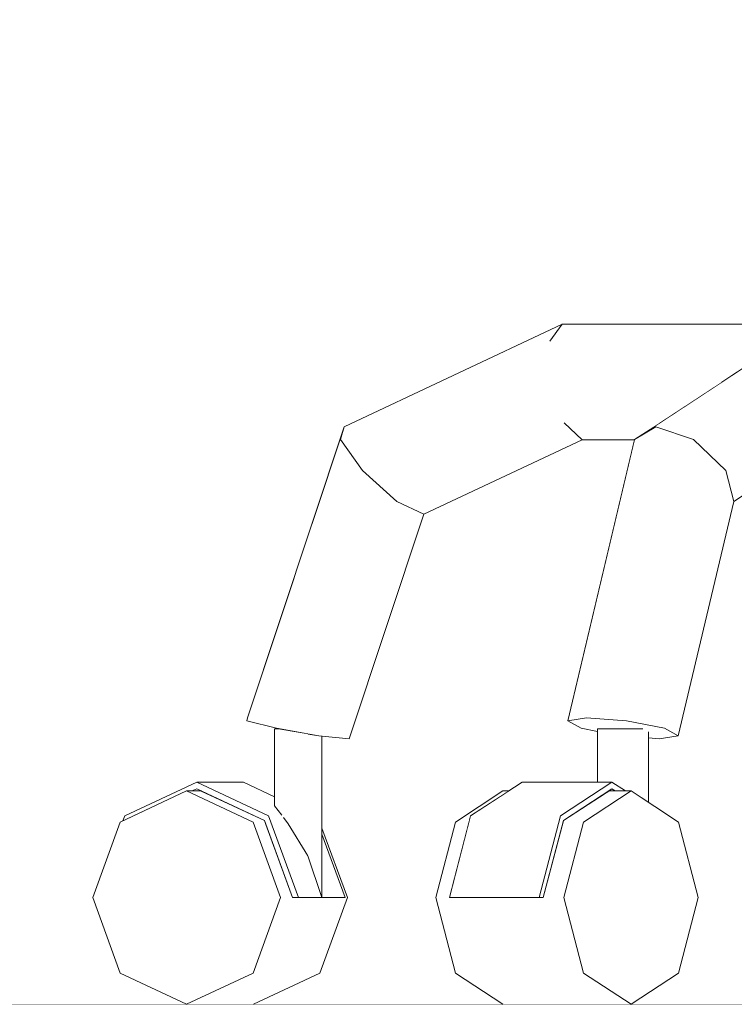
# Model space of a CAD drawing. Header units: millimetres. Extents: x -30280 to 309309, y -17460 to 4378.
# Tile 937 of 1056: x 255060 to 255221, y -13460 to -13238. Entities that reach past the tile are written whole.
import ezdxf

# ---------------------------------------------------------------- set-up
doc = ezdxf.new("R2010")
doc.units = ezdxf.units.MM
doc.header["$MEASUREMENT"] = 0
doc.linetypes.add('Wipeout_Contour', pattern=[1000, 0, -1000])
doc.layers.add('10_ESTR_Fotjats', color=7, linetype='Continuous')
doc.layers.add('Nuevo_09_EI_Mobiliari general', color=7, linetype='Continuous')
doc.layers.add('10_ESTR_Fotjats_Pluma_Nº__1', color=7, linetype='Continuous', lineweight=5)
doc.layers.add('Nuevo_09_EI_Mobiliari general_Pluma_Nº__1', color=7, linetype='Continuous', lineweight=5)

# ---------------------------------------------------------------- blocks, each defined once
blk = doc.blocks.new('Elem Sección_485_6', base_point=(235890.59, -13459.98))
at = {"layer": '10_ESTR_Fotjats_Pluma_Nº__1', "color": 7, "linetype": 'Continuous', "lineweight": 5}
blk.add_line((256472.02, -13459.98), (254654.2, -13459.98), dxfattribs=at)
blk = doc.blocks.new('Elem Sección_528_6', base_point=(235890.59, -13459.98))
at = {"color": 254, "linetype": 'Wipeout_Contour', "lineweight": 0, "ltscale": 10984857.92060885}
blk.add_wipeout([(254654.2, -13459.98), (255097.57, -13459.98), (255082.63, -13452.95), (255076.44, -13435.98), (255082.63, -13419.01), (255083.23, -13418.72), (255083.64, -13417.59), (255099.83, -13409.98), (255110.35, -13409.98), (255117.37, -13413.28), (255117.37, -13397.98), (255118.38, -13397.98), (255117.81, -13397.88), (255111.15, -13396.2), (255111.25, -13395.5), (255133.04, -13330.03), (255182.05, -13306.98), (255358.36, -13306.98), (255358.36, -13159.98), (255367.7, -13159.98), (255367.7, -13059.98), (255341.57, -13059.98), (255341.57, -13022.07), (255325.25, -13029.98), (255277.05, -13029.98), (255277.05, -13019.98), (255241.39, -13019.98), (255221.03, -13029.98), (255127.87, -13029.98), (255127.87, -13019.98), (255134.08, -13016.98), (255121.09, -13016.98), (255105.2, -12970.87), (255127.74, -12959.96), (255135.87, -12956.41), (255147.56, -12953.98), (255369.2, -12953.98), (255369.2, -12734.98), (254754.2, -12734.98), (254754.2, -13334.98), (254734.2, -13334.98), (254734.2, -12734.98), (254654.2, -12734.98)], dxfattribs=at).dxf.layer = 'Nuevo_09_EI_Mobiliari general'
at = {"color": 254, "linetype": 'Wipeout_Contour', "lineweight": 0, "ltscale": 5110241.128361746}
blk.add_wipeout([(255112.6, -13459.98), (255168.72, -13459.98), (255158.03, -13452.95), (255153.61, -13435.98), (255158.03, -13419.01), (255168.72, -13411.98), (255170, -13411.98), (255173.04, -13409.98), (255190, -13409.98), (255190, -13398.59), (255186.35, -13397.88), (255183.31, -13396.2), (255198.35, -13332.98), (255186.6, -13332.98), (255150.95, -13349.75), (255134.14, -13400.25), (255128.02, -13399.63), (255128.02, -13420.33), (255133.73, -13435.98), (255127.54, -13452.95)], dxfattribs=at).dxf.layer = 'Nuevo_09_EI_Mobiliari general'
at = {"color": 254, "linetype": 'Wipeout_Contour', "lineweight": 0, "ltscale": 5878387.856915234}
blk.add_wipeout([(255208.25, -13452.95), (255197.56, -13459.98), (255240.85, -13459.98), (255226.75, -13452.95), (255220.91, -13435.98), (255226.75, -13419.01), (255228.13, -13418.32), (255228.38, -13417.59), (255243.65, -13409.98), (255256.72, -13409.98), (255261.29, -13412.25), (255261.29, -13397.98), (255260.73, -13397.88), (255254.87, -13396.2), (255274.72, -13332.98), (255241.78, -13332.98), (255220.68, -13346.86), (255208.14, -13399.55), (255203.91, -13400.25), (255201.46, -13400.06), (255201.46, -13414.54), (255208.25, -13419.01), (255212.67, -13435.98)], dxfattribs=at).dxf.layer = 'Nuevo_09_EI_Mobiliari general'
blk = doc.blocks.new('Elem Sección_530_6', base_point=(235890.59, -13459.98))
at = {"color": 254, "linetype": 'Wipeout_Contour', "lineweight": 0, "ltscale": 1021886.736774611}
blk.add_wipeout([(255111.25, -13395.5), (255111.15, -13396.2), (255132.2, -13332.92), (255133.04, -13330.03)], dxfattribs=at).dxf.layer = 'Nuevo_09_EI_Mobiliari general'
at = {"color": 254, "linetype": 'Wipeout_Contour', "lineweight": 0, "ltscale": 1277581.631473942}
blk.add_wipeout([(255158.03, -13419.01), (255161.1, -13419.01), (255161.47, -13417.59), (255170, -13411.98), (255168.72, -13411.98)], dxfattribs=at).dxf.layer = 'Nuevo_09_EI_Mobiliari general'
at = {"color": 254, "linetype": 'Wipeout_Contour', "lineweight": 0, "ltscale": 1022096.730309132}
blk.add_wipeout([(255153.61, -13435.98), (255158.03, -13452.95), (255186.88, -13452.95), (255182.46, -13435.98)], dxfattribs=at).dxf.layer = 'Nuevo_09_EI_Mobiliari general'
at = {"color": 254, "linetype": 'Wipeout_Contour', "lineweight": 0, "ltscale": 1021868.821657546}
blk.add_wipeout([(255097.57, -13459.98), (255112.6, -13459.98), (255127.54, -13452.95), (255112.51, -13452.95)], dxfattribs=at).dxf.layer = 'Nuevo_09_EI_Mobiliari general'
at = {"color": 254, "linetype": 'Wipeout_Contour', "lineweight": 0, "ltscale": 1021897.893364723}
blk.add_wipeout([(255111.15, -13396.2), (255117.81, -13397.88), (255137.11, -13339.89), (255132.2, -13332.92)], dxfattribs=at).dxf.layer = 'Nuevo_09_EI_Mobiliari general'
at = {"color": 254, "linetype": 'Wipeout_Contour', "lineweight": 0, "ltscale": 1022041.672886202}
blk.add_wipeout([(255153.61, -13435.98), (255156.68, -13435.98), (255161.1, -13419.01), (255158.03, -13419.01)], dxfattribs=at).dxf.layer = 'Nuevo_09_EI_Mobiliari general'
at = {"color": 254, "linetype": 'Wipeout_Contour', "lineweight": 0, "ltscale": 1022129.427260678}
blk.add_wipeout([(255186.88, -13452.95), (255158.03, -13452.95), (255168.72, -13459.98), (255197.56, -13459.98)], dxfattribs=at).dxf.layer = 'Nuevo_09_EI_Mobiliari general'
at = {"layer": 'Nuevo_09_EI_Mobiliari general_Pluma_Nº__1', "color": 7, "linetype": 'Continuous', "lineweight": 5}
for p, q in [((255111.25, -13395.5), (255111.15, -13396.2)), ((255158.03, -13452.95), (255168.72, -13459.98))]:
    blk.add_line(p, q, dxfattribs=at)
at = {"color": 254, "linetype": 'Wipeout_Contour', "lineweight": 0, "ltscale": 1022016.371654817}
blk.add_wipeout([(255133.04, -13330.03), (255132.2, -13332.92), (255179.26, -13310.78), (255182.05, -13306.98)], dxfattribs=at).dxf.layer = 'Nuevo_09_EI_Mobiliari general'
at = {"color": 254, "linetype": 'Wipeout_Contour', "lineweight": 0, "ltscale": 1021927.611496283}
blk.add_wipeout([(255117.81, -13397.88), (255127.33, -13399.55), (255144.87, -13346.86), (255137.11, -13339.89)], dxfattribs=at).dxf.layer = 'Nuevo_09_EI_Mobiliari general'
at = {"color": 254, "linetype": 'Wipeout_Contour', "lineweight": 0, "ltscale": 1022018.886508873}
blk.add_wipeout([(255132.2, -13332.92), (255137.11, -13339.89), (255179.44, -13319.98), (255179.26, -13310.78)], dxfattribs=at).dxf.layer = 'Nuevo_09_EI_Mobiliari general'
at = {"color": 254, "linetype": 'Wipeout_Contour', "lineweight": 0, "ltscale": 1021958.411399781}
blk.add_wipeout([(255127.33, -13399.55), (255134.14, -13400.25), (255150.95, -13349.75), (255144.87, -13346.86)], dxfattribs=at).dxf.layer = 'Nuevo_09_EI_Mobiliari general'
at = {"color": 254, "linetype": 'Wipeout_Contour', "lineweight": 0, "ltscale": 2043769.188708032}
blk.add_wipeout([(255117.37, -13415.29), (255118.97, -13417.42), (255119.27, -13417.59), (255119.38, -13417.96), (255120.44, -13419.36), (255120.44, -13398.34), (255118.38, -13397.98), (255117.37, -13397.98)], dxfattribs=at).dxf.layer = 'Nuevo_09_EI_Mobiliari general'
at = {"layer": 'Nuevo_09_EI_Mobiliari general_Pluma_Nº__1', "color": 7, "linetype": 'Continuous', "lineweight": 5}
for p, q in [((255111.25, -13395.5), (255133.04, -13330.03)), ((255133.04, -13330.03), (255132.2, -13332.92)), ((255111.15, -13396.2), (255117.81, -13397.88)), ((255117.37, -13397.98), (255118.38, -13397.98))]:
    blk.add_line(p, q, dxfattribs=at)
at = {"color": 254, "linetype": 'Wipeout_Contour', "lineweight": 0, "ltscale": 1022218.683180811}
blk.add_wipeout([(255179.26, -13310.78), (255232.01, -13310.78), (255238.16, -13306.98), (255182.05, -13306.98)], dxfattribs=at).dxf.layer = 'Nuevo_09_EI_Mobiliari general'
at = {"color": 254, "linetype": 'Wipeout_Contour', "lineweight": 0, "ltscale": 1022036.431382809}
blk.add_wipeout([(255137.11, -13339.89), (255144.87, -13346.86), (255182.48, -13329.17), (255179.44, -13319.98)], dxfattribs=at).dxf.layer = 'Nuevo_09_EI_Mobiliari general'
at = {"color": 254, "linetype": 'Wipeout_Contour', "lineweight": 0, "ltscale": 1021899.484579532}
blk.add_wipeout([(255124.84, -13399.11), (255120.44, -13398.34), (255120.44, -13419.36), (255124.84, -13426.58)], dxfattribs=at).dxf.layer = 'Nuevo_09_EI_Mobiliari general'
at = {"layer": 'Nuevo_09_EI_Mobiliari general_Pluma_Nº__1', "color": 7, "linetype": 'Continuous', "lineweight": 5}
blk.add_line((255132.2, -13332.92), (255137.11, -13339.89), dxfattribs=at)
at = {"color": 254, "linetype": 'Wipeout_Contour', "lineweight": 0, "ltscale": 1022197.542875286}
blk.add_wipeout([(255232.01, -13310.78), (255179.26, -13310.78), (255179.44, -13319.98), (255218.04, -13319.98)], dxfattribs=at).dxf.layer = 'Nuevo_09_EI_Mobiliari general'
at = {"color": 254, "linetype": 'Wipeout_Contour', "lineweight": 0, "ltscale": 1022058.652265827}
blk.add_wipeout([(255144.87, -13346.86), (255150.95, -13349.75), (255186.6, -13332.98), (255182.48, -13329.17)], dxfattribs=at).dxf.layer = 'Nuevo_09_EI_Mobiliari general'
at = {"color": 254, "linetype": 'Wipeout_Contour', "lineweight": 0, "ltscale": 1277394.12758926}
blk.add_wipeout([(255124.84, -13426.58), (255127.98, -13435.98), (255127.98, -13399.62), (255127.33, -13399.55), (255124.84, -13399.11)], dxfattribs=at).dxf.layer = 'Nuevo_09_EI_Mobiliari general'
at = {"layer": 'Nuevo_09_EI_Mobiliari general_Pluma_Nº__1', "color": 7, "linetype": 'Continuous', "lineweight": 5}
for p, q in [((255182.05, -13306.98), (255179.26, -13310.78)), ((255137.11, -13339.89), (255144.87, -13346.86)), ((255144.87, -13346.86), (255150.95, -13349.75)), ((255134.14, -13400.25), (255150.95, -13349.75))]:
    blk.add_line(p, q, dxfattribs=at)
at = {"color": 254, "linetype": 'Wipeout_Contour', "lineweight": 0, "ltscale": 1022174.797131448}
blk.add_wipeout([(255179.44, -13319.98), (255182.48, -13329.17), (255204.07, -13329.17), (255218.04, -13319.98)], dxfattribs=at).dxf.layer = 'Nuevo_09_EI_Mobiliari general'
at = {"color": 254, "linetype": 'Wipeout_Contour', "lineweight": 0, "ltscale": 1021921.871482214}
blk.add_wipeout([(255128.02, -13399.63), (255127.98, -13399.62), (255127.98, -13435.98), (255128.02, -13426.58)], dxfattribs=at).dxf.layer = 'Nuevo_09_EI_Mobiliari general'
at = {"layer": 'Nuevo_09_EI_Mobiliari general_Pluma_Nº__1', "color": 7, "linetype": 'Continuous', "lineweight": 5}
for p, q in [((255117.81, -13397.88), (255127.33, -13399.55)), ((255127.33, -13399.55), (255134.14, -13400.25))]:
    blk.add_line(p, q, dxfattribs=at)
at = {"color": 254, "linetype": 'Wipeout_Contour', "lineweight": 0, "ltscale": 1277709.647854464}
blk.add_wipeout([(255182.48, -13329.17), (255186.6, -13332.98), (255198.35, -13332.98), (255198.37, -13332.92), (255204.07, -13329.17)], dxfattribs=at).dxf.layer = 'Nuevo_09_EI_Mobiliari general'
at = {"color": 254, "linetype": 'Wipeout_Contour', "lineweight": 0, "ltscale": 1021908.495846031}
blk.add_wipeout([(255127.54, -13452.95), (255133.73, -13435.98), (255118.7, -13435.98), (255112.51, -13452.95)], dxfattribs=at).dxf.layer = 'Nuevo_09_EI_Mobiliari general'
at = {"layer": 'Nuevo_09_EI_Mobiliari general_Pluma_Nº__1', "color": 7, "linetype": 'Continuous', "lineweight": 5}
blk.add_line((255133.04, -13330.03), (255182.05, -13306.98), dxfattribs=at)
at = {"color": 254, "linetype": 'Wipeout_Contour', "lineweight": 0, "ltscale": 1022171.051124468}
blk.add_wipeout([(255198.37, -13332.92), (255183.31, -13396.2), (255187.55, -13395.5), (255203.12, -13330.03)], dxfattribs=at).dxf.layer = 'Nuevo_09_EI_Mobiliari general'
at = {"color": 254, "linetype": 'Wipeout_Contour', "lineweight": 0, "ltscale": 1021880.288473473}
blk.add_wipeout([(255115.21, -13419.01), (255112.51, -13419.01), (255118.7, -13435.98), (255121.4, -13435.98)], dxfattribs=at).dxf.layer = 'Nuevo_09_EI_Mobiliari general'
at = {"color": 254, "linetype": 'Wipeout_Contour', "lineweight": 0, "ltscale": 1021935.714206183}
blk.add_wipeout([(255128.02, -13420.33), (255128.02, -13421.68), (255133.24, -13435.98), (255133.73, -13435.98)], dxfattribs=at).dxf.layer = 'Nuevo_09_EI_Mobiliari general'
at = {"color": 254, "linetype": 'Wipeout_Contour', "lineweight": 0, "ltscale": 1022197.485108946}
blk.add_wipeout([(255203.12, -13330.03), (255187.55, -13395.5), (255196.57, -13396.2), (255211.63, -13332.92)], dxfattribs=at).dxf.layer = 'Nuevo_09_EI_Mobiliari general'
at = {"color": 254, "linetype": 'Wipeout_Contour', "lineweight": 0, "ltscale": 1277303.417334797}
blk.add_wipeout([(255097.57, -13411.98), (255112.51, -13419.01), (255115.21, -13419.01), (255115.08, -13418.65), (255100.89, -13411.98)], dxfattribs=at).dxf.layer = 'Nuevo_09_EI_Mobiliari general'
at = {"layer": 'Nuevo_09_EI_Mobiliari general_Pluma_Nº__1', "color": 7, "linetype": 'Continuous', "lineweight": 5}
for p in [(255182.48, -13329.17), (255150.95, -13349.75)]:
    blk.add_line(p, (255186.6, -13332.98), dxfattribs=at)
at = {"color": 254, "linetype": 'Wipeout_Contour', "lineweight": 0, "ltscale": 1022231.382273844}
blk.add_wipeout([(255211.63, -13332.92), (255196.57, -13396.2), (255205.1, -13397.88), (255218.9, -13339.89)], dxfattribs=at).dxf.layer = 'Nuevo_09_EI_Mobiliari general'
at = {"color": 254, "linetype": 'Wipeout_Contour', "lineweight": 0, "ltscale": 2043609.302074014}
blk.add_wipeout([(255076.44, -13435.98), (255082.63, -13452.95), (255097.57, -13459.98), (255112.51, -13452.95), (255118.7, -13435.98), (255112.51, -13419.01), (255097.57, -13411.98), (255082.63, -13419.01)], dxfattribs=at).dxf.layer = 'Nuevo_09_EI_Mobiliari general'
at = {"layer": 'Nuevo_09_EI_Mobiliari general_Pluma_Nº__1', "color": 7, "linetype": 'Continuous', "lineweight": 5}
for p, q in [((255082.63, -13452.95), (255097.57, -13459.98)), ((255097.57, -13459.98), (255112.51, -13452.95)), ((255112.6, -13459.98), (255127.54, -13452.95))]:
    blk.add_line(p, q, dxfattribs=at)
at = {"color": 254, "linetype": 'Wipeout_Contour', "lineweight": 0, "ltscale": 1022261.146949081}
blk.add_wipeout([(255198.37, -13332.92), (255203.12, -13330.03), (255238.16, -13306.98), (255232.01, -13310.78)], dxfattribs=at).dxf.layer = 'Nuevo_09_EI_Mobiliari general'
at = {"color": 254, "linetype": 'Wipeout_Contour', "lineweight": 0, "ltscale": 1022252.859913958}
blk.add_wipeout([(255218.9, -13339.89), (255205.1, -13397.88), (255208.14, -13399.55), (255220.68, -13346.86)], dxfattribs=at).dxf.layer = 'Nuevo_09_EI_Mobiliari general'
at = {"color": 254, "linetype": 'Wipeout_Contour', "lineweight": 0, "ltscale": 1788321.519721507}
blk.add_wipeout([(255116.01, -13417.59), (255122.72, -13435.98), (255127.98, -13435.98), (255124.84, -13426.58), (255120.44, -13419.36), (255119.38, -13417.96), (255119.27, -13417.59)], dxfattribs=at).dxf.layer = 'Nuevo_09_EI_Mobiliari general'
at = {"layer": 'Nuevo_09_EI_Mobiliari general_Pluma_Nº__1', "color": 7, "linetype": 'Continuous', "lineweight": 5}
blk.add_line((255186.6, -13332.98), (255198.35, -13332.98), dxfattribs=at)
at = {"color": 254, "linetype": 'Wipeout_Contour', "lineweight": 0, "ltscale": 1022287.560853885}
blk.add_wipeout([(255203.12, -13330.03), (255211.63, -13332.92), (255245.27, -13310.78), (255238.16, -13306.98)], dxfattribs=at).dxf.layer = 'Nuevo_09_EI_Mobiliari general'
at = {"color": 254, "linetype": 'Wipeout_Contour', "lineweight": 0, "ltscale": 3066571.467422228}
blk.add_wipeout([(255183.31, -13396.2), (255186.35, -13397.88), (255190, -13398.59), (255190, -13397.98), (255200.24, -13397.98), (255201.46, -13398.65), (255201.46, -13400.06), (255203.91, -13400.25), (255208.14, -13399.55), (255205.1, -13397.88), (255196.57, -13396.2), (255187.55, -13395.5)], dxfattribs=at).dxf.layer = 'Nuevo_09_EI_Mobiliari general'
at = {"color": 254, "linetype": 'Wipeout_Contour', "lineweight": 0, "ltscale": 1788264.585317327}
blk.add_wipeout([(255099.83, -13409.98), (255116.01, -13417.59), (255119.27, -13417.59), (255118.97, -13417.42), (255117.37, -13415.29), (255117.37, -13413.28), (255110.35, -13409.98)], dxfattribs=at).dxf.layer = 'Nuevo_09_EI_Mobiliari general'
at = {"color": 254, "linetype": 'Wipeout_Contour', "lineweight": 0, "ltscale": 1021931.204191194}
blk.add_wipeout([(255128.02, -13426.58), (255127.98, -13435.98), (255133.24, -13435.98), (255128.02, -13421.68)], dxfattribs=at).dxf.layer = 'Nuevo_09_EI_Mobiliari general'
at = {"layer": 'Nuevo_09_EI_Mobiliari general_Pluma_Nº__1', "color": 7, "linetype": 'Continuous', "lineweight": 5}
for p, q in [((255182.05, -13306.98), (255238.16, -13306.98)), ((255198.37, -13332.92), (255203.12, -13330.03)), ((255183.31, -13396.2), (255198.37, -13332.92)), ((255183.31, -13396.2), (255187.55, -13395.5)), ((255186.35, -13397.88), (255183.31, -13396.2)), ((255187.55, -13395.5), (255196.57, -13396.2)), ((255205.1, -13397.88), (255208.14, -13399.55)), ((255128.02, -13426.58), (255128.02, -13399.63)), ((255208.14, -13399.55), (255203.91, -13400.25)), ((255133.73, -13435.98), (255128.02, -13420.33)), ((255133.24, -13435.98), (255128.02, -13421.68)), ((255124.84, -13426.58), (255127.98, -13435.98)), ((255127.98, -13435.98), (255128.02, -13426.58)), ((255127.54, -13452.95), (255133.73, -13435.98))]:
    blk.add_line(p, q, dxfattribs=at)
at = {"color": 254, "linetype": 'Wipeout_Contour', "lineweight": 0, "ltscale": 1022315.442504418}
blk.add_wipeout([(255211.63, -13332.92), (255218.9, -13339.89), (255249.16, -13319.98), (255245.27, -13310.78)], dxfattribs=at).dxf.layer = 'Nuevo_09_EI_Mobiliari general'
at = {"color": 254, "linetype": 'Wipeout_Contour', "lineweight": 0, "ltscale": 1022171.025213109}
blk.add_wipeout([(255190, -13397.98), (255190, -13409.98), (255191.95, -13409.98), (255191.95, -13397.98)], dxfattribs=at).dxf.layer = 'Nuevo_09_EI_Mobiliari general'
at = {"color": 254, "linetype": 'Wipeout_Contour', "lineweight": 0, "ltscale": 1021808.635982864}
blk.add_wipeout([(255099.83, -13411.48), (255098.76, -13411.98), (255099.83, -13411.98), (255100.89, -13411.98)], dxfattribs=at).dxf.layer = 'Nuevo_09_EI_Mobiliari general'
at = {"layer": 'Nuevo_09_EI_Mobiliari general_Pluma_Nº__1', "color": 7, "linetype": 'Continuous', "lineweight": 5}
for p, q in [((255203.12, -13330.03), (255211.63, -13332.92)), ((255190, -13398.59), (255186.35, -13397.88))]:
    blk.add_line(p, q, dxfattribs=at)
at = {"color": 254, "linetype": 'Wipeout_Contour', "lineweight": 0, "ltscale": 1022328.552848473}
blk.add_wipeout([(255218.9, -13339.89), (255220.68, -13346.86), (255247.57, -13329.17), (255249.16, -13319.98)], dxfattribs=at).dxf.layer = 'Nuevo_09_EI_Mobiliari general'
at = {"color": 254, "linetype": 'Wipeout_Contour', "lineweight": 0, "ltscale": 1277728.879778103}
blk.add_wipeout([(255191.95, -13397.98), (255191.95, -13409.98), (255193.24, -13409.98), (255196.12, -13411.87), (255196.12, -13397.98)], dxfattribs=at).dxf.layer = 'Nuevo_09_EI_Mobiliari general'
at = {"color": 254, "linetype": 'Wipeout_Contour', "lineweight": 0, "ltscale": 2554564.659708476}
blk.add_wipeout([(255083.23, -13418.72), (255097.57, -13411.98), (255098.76, -13411.98), (255099.83, -13411.48), (255115.08, -13418.65), (255121.4, -13435.98), (255122.72, -13435.98), (255116.01, -13417.59), (255099.83, -13409.98), (255083.64, -13417.59)], dxfattribs=at).dxf.layer = 'Nuevo_09_EI_Mobiliari general'
at = {"layer": 'Nuevo_09_EI_Mobiliari general_Pluma_Nº__1', "color": 7, "linetype": 'Continuous', "lineweight": 5}
for p, q in [((255198.37, -13332.92), (255232.01, -13310.78)), ((255220.68, -13346.86), (255247.57, -13329.17)), ((255211.63, -13332.92), (255218.9, -13339.89)), ((255218.9, -13339.89), (255220.68, -13346.86)), ((255208.14, -13399.55), (255220.68, -13346.86)), ((255117.37, -13415.29), (255117.37, -13397.98)), ((255190, -13397.98), (255191.95, -13397.98)), ((255099.83, -13409.98), (255083.64, -13417.59)), ((255098.76, -13411.98), (255099.83, -13411.48)), ((255116.01, -13417.59), (255099.83, -13409.98)), ((255110.35, -13409.98), (255099.83, -13409.98)), ((255099.83, -13411.48), (255115.08, -13418.65)), ((255117.37, -13413.28), (255110.35, -13409.98)), ((255097.57, -13411.98), (255082.63, -13419.01)), ((255112.51, -13419.01), (255097.57, -13411.98)), ((255100.89, -13411.98), (255097.57, -13411.98)), ((255117.37, -13415.29), (255118.97, -13417.42)), ((255083.64, -13417.59), (255083.23, -13418.72)), ((255122.72, -13435.98), (255116.01, -13417.59)), ((255119.38, -13417.96), (255120.44, -13419.36)), ((255082.63, -13419.01), (255076.44, -13435.98)), ((255118.7, -13435.98), (255112.51, -13419.01)), ((255115.08, -13418.65), (255121.4, -13435.98)), ((255120.44, -13419.36), (255124.84, -13426.58)), ((255076.44, -13435.98), (255082.63, -13452.95)), ((255112.51, -13452.95), (255118.7, -13435.98)), ((255121.4, -13435.98), (255122.72, -13435.98)), ((255133.24, -13435.98), (255122.72, -13435.98))]:
    blk.add_line(p, q, dxfattribs=at)
at = {"color": 254, "linetype": 'Wipeout_Contour', "lineweight": 0, "ltscale": 1533298.575891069}
blk.add_wipeout([(255200.06, -13397.98), (255196.12, -13397.98), (255196.12, -13411.87), (255196.28, -13411.98), (255197.56, -13411.98), (255200.06, -13413.62)], dxfattribs=at).dxf.layer = 'Nuevo_09_EI_Mobiliari general'
at = {"layer": 'Nuevo_09_EI_Mobiliari general_Pluma_Nº__1', "color": 7, "linetype": 'Continuous', "lineweight": 5}
blk.add_line((255191.95, -13397.98), (255196.12, -13397.98), dxfattribs=at)
at = {"color": 254, "linetype": 'Wipeout_Contour', "lineweight": 0, "ltscale": 1277762.599726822}
blk.add_wipeout([(255200.06, -13397.98), (255200.06, -13413.62), (255201.46, -13414.54), (255201.46, -13398.65), (255200.24, -13397.98)], dxfattribs=at).dxf.layer = 'Nuevo_09_EI_Mobiliari general'
at = {"color": 254, "linetype": 'Wipeout_Contour', "lineweight": 0, "ltscale": 1277704.152721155}
blk.add_wipeout([(255182.24, -13419.01), (255186.88, -13419.01), (255197.56, -13411.98), (255192.48, -13411.98), (255182.33, -13418.65)], dxfattribs=at).dxf.layer = 'Nuevo_09_EI_Mobiliari general'
at = {"layer": 'Nuevo_09_EI_Mobiliari general_Pluma_Nº__1', "color": 7, "linetype": 'Continuous', "lineweight": 5}
for p, q in [((255196.57, -13396.2), (255205.1, -13397.88)), ((255196.12, -13397.98), (255200.06, -13397.98)), ((255200.06, -13397.98), (255200.24, -13397.98)), ((255203.91, -13400.25), (255201.46, -13400.06))]:
    blk.add_line(p, q, dxfattribs=at)
at = {"color": 254, "linetype": 'Wipeout_Contour', "lineweight": 0, "ltscale": 1022141.506189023}
blk.add_wipeout([(255182.24, -13419.01), (255177.82, -13435.98), (255182.46, -13435.98), (255186.88, -13419.01)], dxfattribs=at).dxf.layer = 'Nuevo_09_EI_Mobiliari general'
at = {"color": 254, "linetype": 'Wipeout_Contour', "lineweight": 0, "ltscale": 2044408.135809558}
blk.add_wipeout([(255182.46, -13435.98), (255186.88, -13452.95), (255197.56, -13459.98), (255208.25, -13452.95), (255212.67, -13435.98), (255208.25, -13419.01), (255197.56, -13411.98), (255186.88, -13419.01)], dxfattribs=at).dxf.layer = 'Nuevo_09_EI_Mobiliari general'
at = {"layer": 'Nuevo_09_EI_Mobiliari general_Pluma_Nº__1', "color": 7, "linetype": 'Continuous', "lineweight": 5}
for p, q in [((255201.46, -13414.54), (255201.46, -13398.65)), ((255208.25, -13419.01), (255197.56, -13411.98)), ((255212.67, -13435.98), (255208.25, -13419.01)), ((255208.25, -13452.95), (255212.67, -13435.98)), ((255186.88, -13452.95), (255197.56, -13459.98)), ((255197.56, -13459.98), (255208.25, -13452.95))]:
    blk.add_line(p, q, dxfattribs=at)
at = {"color": 254, "linetype": 'Wipeout_Contour', "lineweight": 0, "ltscale": 1022118.673968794}
blk.add_wipeout([(255173.04, -13409.98), (255161.47, -13417.59), (255181.66, -13417.59), (255193.24, -13409.98)], dxfattribs=at).dxf.layer = 'Nuevo_09_EI_Mobiliari general'
at = {"layer": 'Nuevo_09_EI_Mobiliari general_Pluma_Nº__1', "color": 7, "linetype": 'Continuous', "lineweight": 5}
blk.add_line((255168.72, -13411.98), (255170, -13411.98), dxfattribs=at)
at = {"color": 254, "linetype": 'Wipeout_Contour', "lineweight": 0, "ltscale": 766636.303351}
blk.add_wipeout([(255192.48, -13411.98), (255194, -13411.98), (255193.24, -13411.48)], dxfattribs=at).dxf.layer = 'Nuevo_09_EI_Mobiliari general'
at = {"color": 254, "linetype": 'Wipeout_Contour', "lineweight": 0, "ltscale": 1022088.720331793}
blk.add_wipeout([(255161.47, -13417.59), (255156.68, -13435.98), (255176.87, -13435.98), (255181.66, -13417.59)], dxfattribs=at).dxf.layer = 'Nuevo_09_EI_Mobiliari general'
at = {"layer": 'Nuevo_09_EI_Mobiliari general_Pluma_Nº__1', "color": 7, "linetype": 'Continuous', "lineweight": 5}
for p, q in [((255173.04, -13409.98), (255161.47, -13417.59)), ((255168.72, -13411.98), (255158.03, -13419.01)), ((255161.47, -13417.59), (255156.68, -13435.98)), ((255158.03, -13419.01), (255153.61, -13435.98)), ((255153.61, -13435.98), (255158.03, -13452.95))]:
    blk.add_line(p, q, dxfattribs=at)
at = {"color": 254, "linetype": 'Wipeout_Contour', "lineweight": 0, "ltscale": 2044315.910110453}
blk.add_wipeout([(255181.66, -13417.59), (255176.87, -13435.98), (255177.82, -13435.98), (255182.33, -13418.65), (255193.24, -13411.48), (255194, -13411.98), (255196.28, -13411.98), (255193.24, -13409.98)], dxfattribs=at).dxf.layer = 'Nuevo_09_EI_Mobiliari general'
at = {"layer": 'Nuevo_09_EI_Mobiliari general_Pluma_Nº__1', "color": 7, "linetype": 'Continuous', "lineweight": 5}
for p, q in [((255190, -13409.98), (255190, -13397.98)), ((255173.04, -13409.98), (255193.24, -13409.98)), ((255193.24, -13409.98), (255181.66, -13417.59)), ((255182.33, -13418.65), (255193.24, -13411.48)), ((255196.28, -13411.98), (255193.24, -13409.98)), ((255193.24, -13411.48), (255194, -13411.98)), ((255197.56, -13411.98), (255186.88, -13419.01)), ((255192.48, -13411.98), (255197.56, -13411.98)), ((255181.66, -13417.59), (255176.87, -13435.98)), ((255177.82, -13435.98), (255182.33, -13418.65)), ((255186.88, -13419.01), (255182.46, -13435.98)), ((255156.68, -13435.98), (255176.87, -13435.98)), ((255176.87, -13435.98), (255177.82, -13435.98)), ((255182.46, -13435.98), (255186.88, -13452.95))]:
    blk.add_line(p, q, dxfattribs=at)

msp = doc.modelspace()

# ---------------------------------------------------------------- block references
at = {"layer": '10_ESTR_Fotjats', "lineweight": 0}
msp.add_blockref('Elem Sección_485_6', (235890.59, -13459.98), dxfattribs=at)

# ---------------------------------------------------------------- next in the draw order: block references
at = {"layer": 'Nuevo_09_EI_Mobiliari general', "lineweight": 0}
msp.add_blockref('Elem Sección_528_6', (235890.59, -13459.98), dxfattribs=at)

# ---------------------------------------------------------------- next in the draw order: block references
msp.add_blockref('Elem Sección_530_6', (235890.59, -13459.98), dxfattribs=at)

doc.saveas('drawing.dxf')
